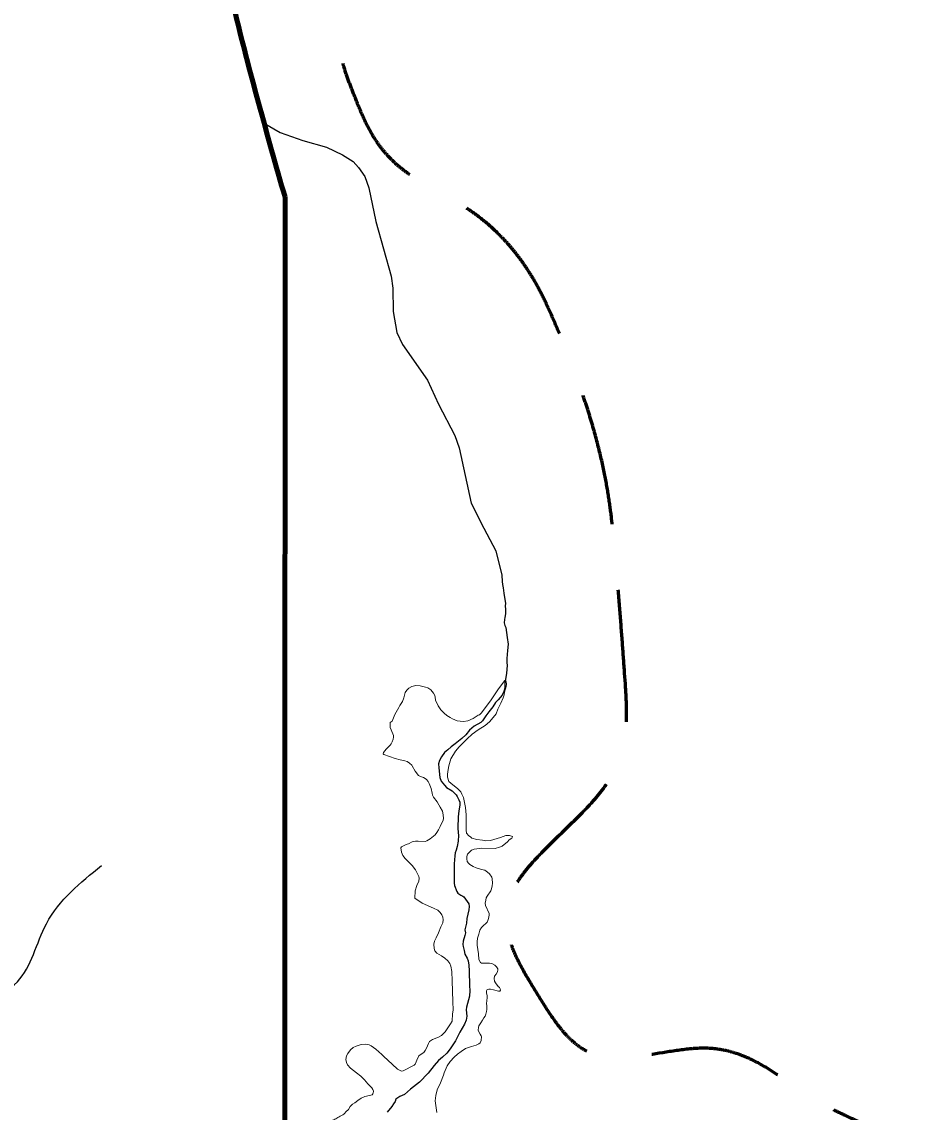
# Model space of a CAD drawing. Extents: x 553962 to 842807, y 8883888 to 9032388.
# Drawn here: x 749327 to 753440, y 8953648 to 8958594 of the extents above; entities that cross this region are included whole.
import ezdxf

# ---------------------------------------------------------------- set-up
doc = ezdxf.new("R2010")
doc.units = 0
doc.header["$LTSCALE"] = 200
doc.linetypes.add('MEDIUM_DASHED', pattern=[4.5, 3, -1.5])
for name, color, linetype, lineweight in [('10', 7, 'MEDIUM_DASHED', 60), ('24', 7, 'Continuous', 25), ('8', 7, 'Continuous', 13), ('9', 7, 'Continuous', 90)]:
    doc.layers.add(name, color=color, linetype=linetype, lineweight=lineweight)

msp = doc.modelspace()

# ---------------------------------------------------------------- linework, layer by layer
at = {"layer": '10'}
for points in [[(751718.9, 8957290.2), (751531.6, 8957712.2), (750995.8, 8957861.4), (750836, 8958259.9), (750739.1, 8958501.4), (750810.6, 8958803), (750701.7, 8959043.4), (750649.5, 8959158.5), (750585.8, 8959273.1), (750522.6, 8959379.2), (750416.4, 8959557.6), (750245.2, 8959714.4), (750142.1, 8959894), (750059.8, 8960037.4), (750424.3, 8960195.8), (750388.3, 8960341.7), (750306, 8960675.5), (749757.2, 8960933.4), (749694.4, 8961281.9), (749657.1, 8961488.8), (749737.2, 8961760.6), (749694.4, 8961975.8), (749670.2, 8962097.1), (749510.2, 8962210.1), (749537.7, 8962334), (749613.3, 8962675.1), (749758.5, 8963019.6), (749851.1, 8963363.7), (749964, 8963783.7), (750022.5, 8964223.4), (750164.5, 8964639.7), (750243.4, 8964871.2), (750497.6, 8964991.5), (750634.5, 8965199.3), (750728.3, 8965341.6), (750833.7, 8965482.3), (750858.4, 8965647), (750892.9, 8965877.2), (750782, 8966109.4), (750768.8, 8966340.9), (750760.8, 8966481.8), (750668.1, 8966638.3), (750791.2, 8966766.2), (750923.4, 8966903.6), (751072.8, 8966882.1), (751216.6, 8966934), (751537.1, 8967049.7), (751840, 8967247.2), (752179.1, 8967269.8), (752291, 8967277.3), (752403, 8967284.8), (752514.9, 8967292.2), (752738.7, 8967307.2), (752962.6, 8967322.1), (753186.4, 8967337), (753247.3, 8967341.1), (753307.9, 8967370.8), (753353.8, 8967411.3)], [(752064, 8949931.3), (752226.2, 8950099), (752371.1, 8950281.5), (752484, 8950494.8), (752727.4, 8950954.4), (752832, 8951444.1), (752990, 8951926.7), (753136.7, 8952374.9), (753359.2, 8952845.2), (753347.9, 8953290.8), (753342, 8953522.6), (753008.5, 8953646.6), (752804.9, 8953784.5), (752471.5, 8954010.4), (751900.3, 8953804.2), (751669.5, 8954179.5), (751384.3, 8954643.3), (752099.3, 8955128.6), (752064.4, 8955611.4), (752024.1, 8956168.6), (751963.7, 8956738.7), (751718.9, 8957290.2)]]:
    msp.add_open_spline(points, degree=3, dxfattribs=at)
at = {"layer": '24'}
for points in [[(750423.6, 8958135.7), (750499.6, 8958092.9), (750602.7, 8958055.6), (750709.5, 8958026.2), (750782, 8957991.5), (750830.2, 8957961.5), (750855.2, 8957933.6), (750884.2, 8957892.1), (750902.2, 8957841), (750932.8, 8957688.1), (751002.6, 8957440.2), (751011.1, 8957385.5), (751012.3, 8957279.8), (751029.1, 8957185.3), (751054.7, 8957130.6), (751168.1, 8956969), (751218.5, 8956860.1), (751291.5, 8956717.4), (751311.6, 8956662.7), (751365.8, 8956411.3), (751423, 8956298.1), (751477.7, 8956195.2), (751505.7, 8956084.4)], [(751505.7, 8956084.4), (751507.4, 8956055.1), (751508.1, 8956042.7), (751510.5, 8956026.3), (751513.5, 8956003.2), (751520.2, 8955965.6), (751521.6, 8955957.9), (751521.9, 8955951.5), (751522.8, 8955950.1)], [(751520.4, 8955950.1), (751521.7, 8955924.3), (751521.1, 8955909.7), (751519.5, 8955892.5), (751517.2, 8955883.6), (751515.1, 8955868.8), (751519.1, 8955855.6), (751523.6, 8955846.3), (751529.6, 8955801.9), (751533.5, 8955770.7), (751531.2, 8955742.9), (751527.4, 8955706), (751527.1, 8955688.9), (751529, 8955674), (751525.8, 8955639.9), (751521.3, 8955611.7), (751519.4, 8955598.1), (751518.8, 8955572), (751514.3, 8955556), (751506.3, 8955540.3), (751487.9, 8955518.6), (751476.7, 8955507.2), (751464.3, 8955487.1), (751446.1, 8955465), (751433, 8955446.6), (751417.1, 8955424.3), (751410.1, 8955416.6), (751379.8, 8955399.5), (751358.3, 8955381.5), (751341.1, 8955360.8), (751323.2, 8955344.1), (751293.9, 8955319.6), (751275.7, 8955305.3), (751259.5, 8955292.8), (751245.4, 8955280.6), (751231.7, 8955260.9), (751222.1, 8955244), (751218, 8955227.8), (751219.2, 8955211.1)], [(751219.2, 8955211.1), (751223.8, 8955165.8), (751229.9, 8955150.6), (751245.2, 8955131.5), (751254.7, 8955121.9), (751279.2, 8955106.3), (751297.5, 8955088.6), (751302.9, 8955080.6), (751310.3, 8955065.4), (751314.1, 8955055.2), (751314.7, 8955041.2), (751310.3, 8955015.7), (751307.7, 8954988.5), (751305.8, 8954937.9), (751306.7, 8954916), (751309.1, 8954905.5)], [(751309.1, 8954905.5), (751307.7, 8954878.1), (751301.9, 8954853), (751298.4, 8954837.1), (751293.7, 8954825), (751291.3, 8954811.7), (751288.5, 8954774.2), (751288.8, 8954720.4), (751288.8, 8954687.3), (751290.7, 8954677.2), (751300.6, 8954649.5), (751305.3, 8954642.5), (751318.4, 8954633.2), (751328.3, 8954627.8), (751332.1, 8954625.3)], [(751332.1, 8954625.3), (751355.9, 8954594), (751356.8, 8954581.6), (751355, 8954566), (751346.2, 8954527.5), (751344.9, 8954505.5), (751340.3, 8954487.1), (751337.9, 8954474.9), (751339.8, 8954461.6), (751337.9, 8954450.2), (751330.1, 8954423.6), (751328.8, 8954408.9), (751329.7, 8954399.3), (751334.7, 8954381.9), (751338, 8954365.6), (751347.6, 8954346.8), (751351.8, 8954334.4), (751355.4, 8954314.7), (751356.3, 8954289.5), (751358.6, 8954221.4), (751360.5, 8954199.8), (751358.2, 8954173.9), (751344.9, 8954124.4), (751343.9, 8954113), (751346.9, 8954083.7), (751343.8, 8954066), (751335.8, 8954047.5), (751314.9, 8954010.9), (751294.9, 8953971.7), (751270.3, 8953935.2), (751255.4, 8953915.8), (751235.4, 8953897.9), (751217.2, 8953882.7), (751198.8, 8953859.8), (751170.9, 8953825.3), (751131.4, 8953785.2), (751091.2, 8953752.8), (751063.4, 8953728), (751042, 8953718.8), (751024.7, 8953707.5)], [(751024.7, 8953707.5), (751020.7, 8953696.5), (751014.4, 8953686.1), (751006.4, 8953674.5), (750985.2, 8953648.4)]]:
    msp.add_lwpolyline(points, dxfattribs=at)
msp.add_spline([(746320.5, 8952725.9), (746386.2, 8952936.5), (746754.7, 8953055.1), (747110, 8953226.2), (747465.2, 8953450.1), (747715.3, 8953581.7), (748044.2, 8953739.7), (748241.6, 8953884.6), (748728.5, 8954174.2), (748978.5, 8954147.9), (749307.5, 8954240.1), (749439.1, 8954503.4), (749689.1, 8954766.8)], degree=3, dxfattribs=at)
at = {"layer": '8'}
for points in [[(751429, 8955402.5), (751449.5, 8955419.2), (751465.9, 8955438.4), (751479, 8955455.8), (751487.3, 8955476.9), (751501, 8955503.4), (751511.7, 8955527.4), (751516.3, 8955541.1), (751517.3, 8955553.8), (751524.6, 8955579.1), (751526.4, 8955590.3), (751524.3, 8955600.4), (751521.8, 8955605.6), (751519.1, 8955606.2), (751490.4, 8955568.4), (751477.6, 8955549.9), (751453.2, 8955514.3), (751410.7, 8955458.7), (751403.7, 8955451.4), (751397.3, 8955448.6), (751374.5, 8955434.3), (751350.4, 8955423.4), (751330.9, 8955421.1), (751316.3, 8955421.7), (751303.2, 8955424.2), (751280.9, 8955432.4), (751270.9, 8955438.5), (751256.2, 8955447.3), (751242.8, 8955458.6), (751229.1, 8955473.2), (751216.3, 8955491.1), (751204.7, 8955517.3), (751202, 8955531.6), (751201, 8955538), (751195.2, 8955548.9), (751183.1, 8955563.9), (751169.6, 8955572.7), (751159, 8955577), (751134, 8955583), (751115.4, 8955584), (751096.5, 8955579.1), (751083.4, 8955572.1), (751073.9, 8955562.3), (751067.1, 8955551.4), (751060.1, 8955528.3), (751054, 8955511.6), (751042.7, 8955492.7), (751038.5, 8955484.2), (751019.5, 8955452.6), (751007.9, 8955422.7), (750998.4, 8955416.7), (750998.1, 8955406.6), (750999.3, 8955393.5), (751003.3, 8955382.3), (751013.4, 8955356.7), (751013.6, 8955350), (751012.7, 8955340), (751008.1, 8955327.8), (751003.8, 8955319), (750998.7, 8955313.5), (750980.4, 8955295.8), (750967.6, 8955279.4), (750966.1, 8955273.9), (750969.7, 8955270.6), (751020.5, 8955253), (751043.4, 8955247.2), (751065.3, 8955242.3), (751075.7, 8955238.7), (751087, 8955231.7), (751096.1, 8955222.8), (751098.2, 8955219.2), (751111.3, 8955195.4), (751127.5, 8955175.7), (751136, 8955171.4), (751150.4, 8955166.8), (751158, 8955161.3), (751163.2, 8955157.1), (751170.3, 8955148.6), (751176.1, 8955139.2), (751185.2, 8955116), (751188.6, 8955095.3), (751190.7, 8955085.9), (751195, 8955077.7), (751211.7, 8955055.8), (751219.4, 8955043.3), (751224.9, 8955032.6), (751236.5, 8955013.8), (751238.9, 8954997.6), (751240.5, 8954980), (751238.9, 8954973), (751224.9, 8954944.7), (751217.9, 8954928.9), (751210.9, 8954916.7), (751202.6, 8954906.4), (751180.2, 8954888.9), (751164.9, 8954878.9), (751157, 8954876.8), (751125.6, 8954877.7), (751113.1, 8954877.1), (751098.5, 8954874.9), (751082.3, 8954864.9)], [(751496.5, 8954197.8), (751498.4, 8954201.4), (751497.2, 8954207.5), (751494.4, 8954213.6), (751489.2, 8954218.8), (751475.8, 8954234.8), (751471.5, 8954242.1), (751470, 8954255.2), (751472.4, 8954265.3), (751480.1, 8954274.4), (751485.6, 8954285.4), (751487.7, 8954293.6), (751487.4, 8954298.5), (751481, 8954307.3), (751472.8, 8954314.9), (751459.2, 8954322.4), (751448.8, 8954324.8), (751412.9, 8954324.8), (751408.3, 8954327.6), (751401, 8954340.7), (751399.1, 8954367.2), (751394, 8954406.4), (751393.9, 8954421), (751395.2, 8954437.4), (751401, 8954456), (751405.5, 8954473.3), (751413.2, 8954486.4), (751421.1, 8954493.4), (751434.5, 8954505.3), (751438.1, 8954510.5), (751441.8, 8954517.7), (751445.2, 8954527.5), (751448.2, 8954542.7), (751447, 8954549.4), (751431.1, 8954585.9), (751430.2, 8954596.9), (751432.1, 8954610.5), (751434.6, 8954620.6), (751438.8, 8954628.2), (751455, 8954652.2), (751458.9, 8954662), (751461.7, 8954674.7), (751462.6, 8954687.8), (751462, 8954706.7), (751459.8, 8954714.9), (751449.7, 8954729.8), (751440.6, 8954737.7), (751428.7, 8954745.6), (751412.8, 8954749.9), (751388.7, 8954757.5), (751374.4, 8954763.3), (751359.5, 8954772.4), (751353.7, 8954777.9), (751348.2, 8954786.1), (751345.8, 8954798.3), (751346.8, 8954808.3), (751349.8, 8954818.6), (751358, 8954828.4), (751367.5, 8954836.3), (751380.3, 8954841.8), (751414.4, 8954846.3), (751474.5, 8954844.8), (751494.6, 8954850), (751507.1, 8954855.8), (751531.2, 8954875.3), (751538.2, 8954883.2), (751550.1, 8954892), (751554, 8954897.2), (751553.1, 8954899.3), (751539.7, 8954904.2), (751523.8, 8954902.7), (751498.6, 8954894.4), (751453.1, 8954880.4), (751432.1, 8954878.6), (751417.5, 8954881.7), (751391.9, 8954885.6), (751369.3, 8954891.7), (751362.8, 8954897.1), (751354.9, 8954902.6), (751345.4, 8954913.5), (751343, 8954927.5), (751343, 8954996.9), (751342.4, 8955013.3), (751340.3, 8955030.4), (751330.5, 8955076.3), (751324.4, 8955091), (751318.5, 8955101.3), (751304.2, 8955116.8), (751283.1, 8955133.5), (751264.2, 8955149.1), (751258.7, 8955168.2), (751258.4, 8955181.3), (751261.2, 8955203.5), (751264.2, 8955220), (751274, 8955251), (751294.7, 8955286.6), (751311.9, 8955306), (751347.8, 8955342.6), (751371.3, 8955363.6), (751397.8, 8955382.4), (751429, 8955402.5)], [(751082.3, 8954864.9), (751075.9, 8954863.4), (751065.6, 8954859.1), (751050.3, 8954851.8), (751047, 8954846.9), (751049.7, 8954827.6), (751056.4, 8954813.2), (751066.1, 8954799.2), (751098.5, 8954767.3), (751113.7, 8954748.1), (751124.2, 8954726.8), (751128.8, 8954718), (751130.3, 8954709.2), (751128.5, 8954696.1), (751119.6, 8954676.9), (751112.3, 8954652.2), (751109.9, 8954619.1), (751143.8, 8954596.6), (751195.3, 8954574.4), (751214.2, 8954564.6), (751225.4, 8954554.6), (751232.2, 8954544.2), (751237.1, 8954533.3), (751238.6, 8954521.5), (751237.1, 8954507.2), (751228.5, 8954489.5), (751217.6, 8954462.4), (751206.5, 8954439.6), (751199.5, 8954424.1), (751196.4, 8954410.7), (751197.7, 8954391.5), (751201, 8954380.3), (751210.8, 8954369.3), (751232.1, 8954358.1), (751245.9, 8954347.2), (751260.9, 8954334.4), (751268.5, 8954322.8), (751273.4, 8954310.3), (751278.6, 8954286.6), (751279.2, 8954244.6), (751283.2, 8954150.9), (751283.8, 8954111.7), (751281.1, 8954094.3), (751279.1, 8954060.6), (751272.7, 8954048.4), (751247.7, 8954012.2), (751231.5, 8953996.4), (751218.1, 8953988.5), (751191.3, 8953977.8), (751177.3, 8953968.4), (751172.1, 8953959.6), (751163.8, 8953939.2), (751158, 8953928.2), (751151.6, 8953919.7), (751143.1, 8953915.1), (751129.1, 8953904.2), (751119.3, 8953884.7), (751116.6, 8953876.2), (751112, 8953865.8), (751107.9, 8953861.1), (751057.3, 8953835.8), (751049.4, 8953835.2), (751031.7, 8953843.2), (751008.2, 8953866.9), (750970.5, 8953900.7), (750960.5, 8953909.5), (750933, 8953934.4), (750912.3, 8953949.7), (750903.2, 8953954.2), (750885.5, 8953956.7), (750867.2, 8953955.4), (750857.8, 8953953), (750844, 8953948.1), (750831.2, 8953941.4), (750819.3, 8953930.8), (750806.5, 8953914.4), (750800.7, 8953903.4), (750797.9, 8953887.9), (750799.8, 8953873.9), (750805, 8953863.6), (750818.4, 8953847.7), (750845.8, 8953827.3), (750865.2, 8953811.2), (750881.6, 8953795.7), (750897.5, 8953777.2), (750915.2, 8953758.6), (750920.3, 8953750.7), (750922.2, 8953743.4), (750921.9, 8953733.9), (750920.3, 8953731.2), (750917.3, 8953727.5), (750911.2, 8953725.1), (750905.1, 8953723.6), (750883.5, 8953719.3), (750867.4, 8953712.4), (750851.3, 8953701.1), (750837.9, 8953691.1), (750827.2, 8953685), (750817.4, 8953673.7), (750809.2, 8953660.9), (750797.9, 8953649.7)], [(751209.9, 8953646.7), (751202.3, 8953700.3), (751205.7, 8953723.6), (751212.1, 8953749.8), (751226.4, 8953781.2), (751241.1, 8953815.9), (751243.2, 8953826.5), (751257.8, 8953859), (751271.2, 8953878.8), (751288.9, 8953898), (751304.1, 8953911), (751320.5, 8953923.8), (751340, 8953936.6), (751367.1, 8953946.9), (751388.8, 8953952.1), (751401.3, 8953957.8), (751407.1, 8953963.3), (751410.7, 8953974), (751412.9, 8953991), (751411.3, 8953994.9), (751406.7, 8954002.9), (751400.3, 8954012.6), (751398.5, 8954020.8), (751398.8, 8954032.7), (751401.2, 8954040.3), (751410.1, 8954053.4), (751417.1, 8954066.5), (751423.8, 8954075.9), (751429, 8954083.8), (751432.6, 8954092.9), (751435.1, 8954105.7), (751436.6, 8954114.8), (751436.9, 8954130), (751435.4, 8954142.2), (751436.6, 8954152.2), (751439, 8954169.6), (751438, 8954175.6), (751435.6, 8954190.2), (751436.2, 8954199), (751438.6, 8954205.1), (751445.6, 8954206.6), (751453.6, 8954206), (751466.7, 8954203.6), (751490.5, 8954197.2), (751496.5, 8954197.8)]]:
    msp.add_lwpolyline(points, dxfattribs=at)
msp.add_open_spline([(750797.9, 8953649.7), (750792.4, 8953642.1), (750777.9, 8953632.4), (750755.9, 8953621), (750739, 8953612.2), (750720, 8953599.7), (750693, 8953586.9), (750674, 8953583.8), (750644.5, 8953582.1), (750624.1, 8953579.3), (750607.7, 8953572.1), (750592.9, 8953560.7), (750579.1, 8953546.3), (750567.2, 8953530.2), (750558, 8953521.2), (750548.5, 8953516), (750532.9, 8953512.3), (750509.7, 8953512.3), (750499.1, 8953508.4), (750486.3, 8953498.1), (750480.8, 8953491.5)], degree=3, dxfattribs=at)
at = {"layer": '9'}
msp.add_lwpolyline([(737921.5, 8948812.5), (740981.3, 8950253.8), (750519.5, 8951321.2), (750521.5, 8957798.6)], dxfattribs=at)
msp.add_spline([(750521.5, 8957798.6), (750290, 8958657.6), (749980, 8960173.9), (749746.6, 8961538.9), (749919.1, 8962982.1), (750673.6, 8964858.9), (751354.2, 8966153.2), (751832.9, 8967092.2), (752515.2, 8967905.8), (752689.9, 8968716.5), (752991.6, 8969502.6), (753167.8, 8969908.5), (753010.5, 8971299.2), (753439.5, 8973954.2)], degree=3, dxfattribs=at)

doc.saveas('drawing.dxf')
